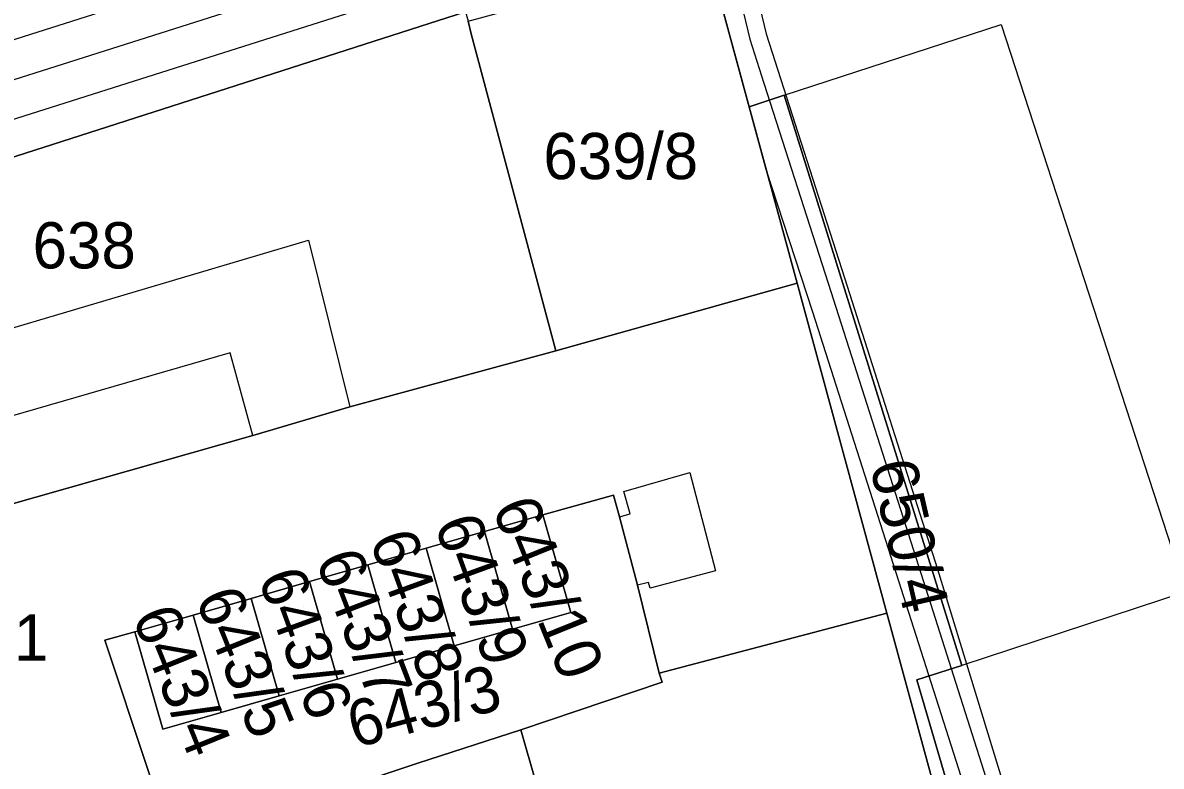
# Model space of a CAD drawing. Extents: x -263423 to -261326, y -1240067 to -1237864.
# Drawn here: x -262973.8 to -262924.58, y -1238861.6 to -1238829.44 of the extents above; entities that cross this region are included whole.
import ezdxf

# ---------------------------------------------------------------- set-up
doc = ezdxf.new("R2010")
doc.units = 0
for name, color, linetype in [('body_kn', 7, 'Continuous'), ('kladpar_druhypozemkov', 7, 'Continuous'), ('kladpar_hranice', 7, 'Continuous'), ('kladpar_parcelnecisla', 7, 'Continuous'), ('kladpar_plochy', 7, 'Continuous'), ('tarchy_linie', 7, 'Continuous'), ('zappar_hrandruhpozemk', 7, 'Continuous')]:
    doc.layers.add(name, color=color, linetype=linetype)

msp = doc.modelspace()

# ---------------------------------------------------------------- linework, layer by layer
at = {"layer": 'body_kn'}
for p, q in [((-262931.51, -1238829.52), (-262931.51, -1238829.52)), ((-262954.41, -1238829.93), (-262954.41, -1238829.93)), ((-262941.66, -1238829.93), (-262941.66, -1238829.93)), ((-262942.37, -1238830.16), (-262942.37, -1238830.16)), ((-262941.76, -1238832.06), (-262941.76, -1238832.06)), ((-262940.88, -1238832.58), (-262940.88, -1238832.58)), ((-262940.88, -1238832.58), (-262940.88, -1238832.58)), ((-262942.4, -1238833.08), (-262942.4, -1238833.08)), ((-262941.66, -1238835.79), (-262941.66, -1238835.79)), ((-262961.45, -1238838.85), (-262961.45, -1238838.85)), ((-262940.32, -1238840.71), (-262940.32, -1238840.71)), ((-262938.99, -1238840.71), (-262938.99, -1238840.71)), ((-262938.27, -1238840.48), (-262938.27, -1238840.48)), ((-262939.64, -1238841.96), (-262939.64, -1238841.96)), ((-262964.84, -1238843.72), (-262964.84, -1238843.72)), ((-262950.76, -1238843.63), (-262950.76, -1238843.63)), ((-262959.66, -1238846.05), (-262959.66, -1238846.05)), ((-262963.85, -1238847.29), (-262963.85, -1238847.29)), ((-262963.85, -1238847.29), (-262963.85, -1238847.29)), ((-262944.97, -1238848.89), (-262944.97, -1238848.89)), ((-262947.81, -1238849.72), (-262947.81, -1238849.72)), ((-262948.27, -1238849.87), (-262948.27, -1238849.87)), ((-262951.32, -1238850.73), (-262951.32, -1238850.73)), ((-262947.54, -1238850.69), (-262947.54, -1238850.69)), ((-262948.01, -1238850.81), (-262948.01, -1238850.81)), ((-262948.01, -1238850.81), (-262948.01, -1238850.81)), ((-262953.84, -1238851.45), (-262953.84, -1238851.45)), ((-262953.84, -1238851.45), (-262953.84, -1238851.45)), ((-262956.36, -1238852.17), (-262956.36, -1238852.17)), ((-262956.36, -1238852.17), (-262956.36, -1238852.17)), ((-262958.88, -1238852.89), (-262958.88, -1238852.89)), ((-262958.88, -1238852.89), (-262958.88, -1238852.89)), ((-262943.86, -1238853.15), (-262943.86, -1238853.15)), ((-262934.26, -1238853.07), (-262934.26, -1238853.07)), ((-262961.4, -1238853.61), (-262961.4, -1238853.61)), ((-262961.4, -1238853.61), (-262961.4, -1238853.61)), ((-262946.75, -1238853.66), (-262946.75, -1238853.66)), ((-262935.93, -1238853.6), (-262935.93, -1238853.6)), ((-262934.97, -1238853.29), (-262934.97, -1238853.29)), ((-262947.22, -1238853.77), (-262947.22, -1238853.77)), ((-262946.68, -1238853.9), (-262946.68, -1238853.9)), ((-262963.92, -1238854.34), (-262963.92, -1238854.34)), ((-262963.92, -1238854.34), (-262963.92, -1238854.34)), ((-262966.44, -1238855.06), (-262966.44, -1238855.06)), ((-262966.44, -1238855.06), (-262966.44, -1238855.06)), ((-262950.11, -1238854.95), (-262950.11, -1238854.95)), ((-262936.44, -1238854.98), (-262936.44, -1238854.98)), ((-262936.44, -1238854.98), (-262936.44, -1238854.98)), ((-262952.63, -1238855.67), (-262952.63, -1238855.67)), ((-262970.25, -1238856.15), (-262970.25, -1238856.15)), ((-262970.25, -1238856.15), (-262970.25, -1238856.15)), ((-262968.96, -1238855.78), (-262968.96, -1238855.78)), ((-262968.96, -1238855.78), (-262968.96, -1238855.78)), ((-262955.15, -1238856.39), (-262955.15, -1238856.39)), ((-262957.67, -1238857.11), (-262957.67, -1238857.11)), ((-262946.29, -1238857.58), (-262946.29, -1238857.58)), ((-262933.2, -1238857.24), (-262933.2, -1238857.24)), ((-262960.19, -1238857.83), (-262960.19, -1238857.83)), ((-262946.16, -1238857.97), (-262946.16, -1238857.97)), ((-262935.15, -1238857.86), (-262935.15, -1238857.86)), ((-262962.71, -1238858.56), (-262962.71, -1238858.56)), ((-262965.23, -1238859.28), (-262965.23, -1238859.28)), ((-262967.75, -1238860), (-262967.75, -1238860)), ((-262952.27, -1238860.02), (-262952.27, -1238860.02)), ((-262952.27, -1238860.02), (-262952.27, -1238860.02)), ((-262956.72, -1238861.46), (-262956.72, -1238861.46))]:
    msp.add_line(p, q, dxfattribs=at)
at = {"layer": 'kladpar_druhypozemkov'}
for p, q in [((-262947.67, -1238834.13), (-262947.67, -1238834.13)), ((-262971.05, -1238837.87), (-262971.05, -1238837.87)), ((-262937.36, -1238848.06), (-262937.36, -1238848.06)), ((-262951.29, -1238851.74), (-262951.29, -1238851.74)), ((-262954, -1238852.49), (-262954, -1238852.49)), ((-262956.55, -1238853.23), (-262956.55, -1238853.23)), ((-262959.14, -1238853.95), (-262959.14, -1238853.95)), ((-262961.65, -1238854.68), (-262961.65, -1238854.68)), ((-262964.29, -1238855.56), (-262964.29, -1238855.56)), ((-262966.95, -1238856.39), (-262966.95, -1238856.39))]:
    msp.add_line(p, q, dxfattribs=at)
at = {"layer": 'kladpar_hranice'}
for points in [[(-262944.17, -1238826.55), (-262874.82, -1238804.01), (-262873.14, -1238809.3), (-262872.28, -1238812.3), (-262870.99, -1238818.35), (-262870.86, -1238819.24), (-262868.5, -1238825.43), (-262917, -1238865.28), (-262929.84, -1238876.02), (-262935.15, -1238857.86), (-262933.2, -1238857.24), (-262940.88, -1238832.58), (-262942.4, -1238833.08), (-262944.17, -1238826.55)], [(-262954.66, -1238828.97), (-262989.17, -1238840.06), (-262992.46, -1238832.31), (-262992.7, -1238831.74), (-262999.35, -1238816.08)], [(-262944.17, -1238826.55), (-262942.4, -1238833.08), (-262940.32, -1238840.71), (-262950.76, -1238843.63), (-262954.41, -1238829.93), (-262954.55, -1238829.37), (-262944.17, -1238826.55)], [(-262954.66, -1238828.97), (-262954.55, -1238829.37), (-262954.41, -1238829.93), (-262950.76, -1238843.63), (-262959.66, -1238846.05), (-262963.85, -1238847.29), (-262985.27, -1238853.38), (-262989.75, -1238841.01), (-262989.37, -1238840.56), (-262989.17, -1238840.06), (-262954.66, -1238828.97)], [(-262917, -1238865.28), (-262930.29, -1238877.3), (-262933.72, -1238864.98), (-262936.44, -1238854.98), (-262940.32, -1238840.71), (-262942.4, -1238833.08), (-262940.88, -1238832.58), (-262933.2, -1238857.24), (-262935.15, -1238857.86), (-262929.84, -1238876.02), (-262917, -1238865.28)], [(-262985.27, -1238853.38), (-262963.85, -1238847.29), (-262959.66, -1238846.05), (-262950.76, -1238843.63), (-262940.32, -1238840.71), (-262936.44, -1238854.98), (-262946.29, -1238857.58), (-262947.22, -1238853.77), (-262948.01, -1238850.81), (-262948.27, -1238849.87), (-262951.32, -1238850.73), (-262953.84, -1238851.45), (-262956.36, -1238852.17), (-262958.88, -1238852.89), (-262961.4, -1238853.61), (-262963.92, -1238854.34), (-262966.44, -1238855.06), (-262968.96, -1238855.78), (-262970.25, -1238856.15), (-262968.39, -1238861.74), (-262967.32, -1238864.94), (-262967.59, -1238865.01), (-262980.11, -1238869.18)], [(-262970.25, -1238856.15), (-262968.96, -1238855.78), (-262967.75, -1238860), (-262965.23, -1238859.28), (-262962.71, -1238858.56), (-262960.19, -1238857.83), (-262957.67, -1238857.11), (-262955.15, -1238856.39), (-262952.63, -1238855.67), (-262950.11, -1238854.95), (-262951.32, -1238850.73), (-262948.27, -1238849.87), (-262948.01, -1238850.81), (-262947.22, -1238853.77), (-262946.29, -1238857.58), (-262946.16, -1238857.97), (-262952.27, -1238860.02), (-262956.72, -1238861.46), (-262966.19, -1238864.64), (-262967.32, -1238864.94), (-262968.39, -1238861.74), (-262970.25, -1238856.15)], [(-262953.84, -1238851.45), (-262951.32, -1238850.73), (-262950.11, -1238854.95), (-262952.63, -1238855.67), (-262953.84, -1238851.45)], [(-262956.36, -1238852.17), (-262953.84, -1238851.45), (-262952.63, -1238855.67), (-262955.15, -1238856.39), (-262956.36, -1238852.17)], [(-262958.88, -1238852.89), (-262956.36, -1238852.17), (-262955.15, -1238856.39), (-262957.67, -1238857.11), (-262958.88, -1238852.89)], [(-262961.4, -1238853.61), (-262958.88, -1238852.89), (-262957.67, -1238857.11), (-262960.19, -1238857.83), (-262961.4, -1238853.61)], [(-262963.92, -1238854.34), (-262961.4, -1238853.61), (-262960.19, -1238857.83), (-262962.71, -1238858.56), (-262963.92, -1238854.34)], [(-262966.44, -1238855.06), (-262963.92, -1238854.34), (-262962.71, -1238858.56), (-262965.23, -1238859.28), (-262966.44, -1238855.06)], [(-262968.96, -1238855.78), (-262966.44, -1238855.06), (-262965.23, -1238859.28), (-262967.75, -1238860), (-262968.96, -1238855.78)], [(-262936.44, -1238854.98), (-262933.72, -1238864.98), (-262930.29, -1238877.3), (-262929.44, -1238880.34), (-262930.27, -1238880.84), (-262933.4, -1238881.74), (-262934.75, -1238877.17), (-262936.59, -1238870.92), (-262937.71, -1238867.11), (-262949.11, -1238870.58), (-262950.97, -1238864.55), (-262952.27, -1238860.02), (-262946.16, -1238857.97), (-262946.29, -1238857.58), (-262936.44, -1238854.98)], [(-262952.27, -1238860.02), (-262950.97, -1238864.55), (-262949.11, -1238870.58), (-262947.74, -1238875), (-262947.12, -1238876.85), (-262944.57, -1238885.07), (-262958.17, -1238889.17), (-262962.22, -1238877.19), (-262964.7, -1238869.22), (-262966.19, -1238864.64), (-262956.72, -1238861.46), (-262952.27, -1238860.02)]]:
    msp.add_lwpolyline(points, dxfattribs=at)
at = {"layer": 'kladpar_plochy'}
for points in [[(-262944.17, -1238826.55), (-262874.82, -1238804.01), (-262873.14, -1238809.3), (-262872.28, -1238812.3), (-262870.99, -1238818.35), (-262870.86, -1238819.24), (-262868.5, -1238825.43), (-262917, -1238865.28), (-262929.84, -1238876.02), (-262935.15, -1238857.86), (-262933.2, -1238857.24), (-262940.88, -1238832.58), (-262942.4, -1238833.08)], [(-262944.17, -1238826.55), (-262942.4, -1238833.08), (-262940.32, -1238840.71), (-262950.76, -1238843.63), (-262954.41, -1238829.93), (-262954.55, -1238829.37)], [(-262954.66, -1238828.97), (-262954.55, -1238829.37), (-262954.41, -1238829.93), (-262950.76, -1238843.63), (-262959.66, -1238846.05), (-262963.85, -1238847.29), (-262985.27, -1238853.38), (-262989.75, -1238841.01), (-262989.37, -1238840.56), (-262989.17, -1238840.06)], [(-262917, -1238865.28), (-262930.29, -1238877.3), (-262933.72, -1238864.98), (-262936.44, -1238854.98), (-262940.32, -1238840.71), (-262942.4, -1238833.08), (-262940.88, -1238832.58), (-262933.2, -1238857.24), (-262935.15, -1238857.86), (-262929.84, -1238876.02)], [(-262970.25, -1238856.15), (-262968.96, -1238855.78), (-262967.75, -1238860), (-262965.23, -1238859.28), (-262962.71, -1238858.56), (-262960.19, -1238857.83), (-262957.67, -1238857.11), (-262955.15, -1238856.39), (-262952.63, -1238855.67), (-262950.11, -1238854.95), (-262951.32, -1238850.73), (-262948.27, -1238849.87), (-262948.01, -1238850.81), (-262947.22, -1238853.77), (-262946.29, -1238857.58), (-262946.16, -1238857.97), (-262952.27, -1238860.02), (-262956.72, -1238861.46), (-262966.19, -1238864.64), (-262967.32, -1238864.94), (-262968.39, -1238861.74)], [(-262953.84, -1238851.45), (-262951.32, -1238850.73), (-262950.11, -1238854.95), (-262952.63, -1238855.67)], [(-262956.36, -1238852.17), (-262953.84, -1238851.45), (-262952.63, -1238855.67), (-262955.15, -1238856.39)], [(-262958.88, -1238852.89), (-262956.36, -1238852.17), (-262955.15, -1238856.39), (-262957.67, -1238857.11)], [(-262961.4, -1238853.61), (-262958.88, -1238852.89), (-262957.67, -1238857.11), (-262960.19, -1238857.83)], [(-262963.92, -1238854.34), (-262961.4, -1238853.61), (-262960.19, -1238857.83), (-262962.71, -1238858.56)], [(-262966.44, -1238855.06), (-262963.92, -1238854.34), (-262962.71, -1238858.56), (-262965.23, -1238859.28)], [(-262968.96, -1238855.78), (-262966.44, -1238855.06), (-262965.23, -1238859.28), (-262967.75, -1238860)], [(-262936.44, -1238854.98), (-262933.72, -1238864.98), (-262930.29, -1238877.3), (-262929.44, -1238880.34), (-262930.27, -1238880.84), (-262933.4, -1238881.74), (-262934.75, -1238877.17), (-262936.59, -1238870.92), (-262937.71, -1238867.11), (-262949.11, -1238870.58), (-262950.97, -1238864.55), (-262952.27, -1238860.02), (-262946.16, -1238857.97), (-262946.29, -1238857.58)], [(-262952.27, -1238860.02), (-262950.97, -1238864.55), (-262949.11, -1238870.58), (-262947.74, -1238875), (-262947.12, -1238876.85), (-262944.57, -1238885.07), (-262958.17, -1238889.17), (-262962.22, -1238877.19), (-262964.7, -1238869.22), (-262966.19, -1238864.64), (-262956.72, -1238861.46)]]:
    msp.add_lwpolyline(points, close=True, dxfattribs=at)
for points in [[(-262954.66, -1238828.97), (-262989.17, -1238840.06), (-262992.46, -1238832.31), (-262992.7, -1238831.74), (-262999.35, -1238816.08)], [(-262985.27, -1238853.38), (-262963.85, -1238847.29), (-262959.66, -1238846.05), (-262950.76, -1238843.63), (-262940.32, -1238840.71), (-262936.44, -1238854.98), (-262946.29, -1238857.58), (-262947.22, -1238853.77), (-262948.01, -1238850.81), (-262948.27, -1238849.87), (-262951.32, -1238850.73), (-262953.84, -1238851.45), (-262956.36, -1238852.17), (-262958.88, -1238852.89), (-262961.4, -1238853.61), (-262963.92, -1238854.34), (-262966.44, -1238855.06), (-262968.96, -1238855.78), (-262970.25, -1238856.15), (-262968.39, -1238861.74), (-262967.32, -1238864.94), (-262967.59, -1238865.01), (-262980.11, -1238869.18)]]:
    msp.add_lwpolyline(points, dxfattribs=at)
at = {"layer": 'tarchy_linie'}
for points in [[(-262990.44, -1238837.06), (-262859.44, -1238795.46), (-262824.76, -1238779.85), (-262822.74, -1238779.25)], [(-262859.72, -1238797.28), (-262989.8, -1238838.58), (-262990.44, -1238837.06), (-262991.09, -1238835.53), (-262860.03, -1238793.92)], [(-262942.77, -1238825.3), (-262941.66, -1238829.93), (-262938.27, -1238840.48), (-262934.26, -1238853.07), (-262929.04, -1238870.12), (-262927.84, -1238874.58), (-262930.38, -1238876.96), (-262930.62, -1238876.13), (-262930.91, -1238875.06), (-262929.8, -1238874.02), (-262931.94, -1238866.11), (-262935.93, -1238853.6), (-262939.64, -1238841.96), (-262941.66, -1238835.79), (-262944.17, -1238826.55), (-262944.26, -1238826.57), (-262944.43, -1238825.82), (-262943.48, -1238825.52), (-262942.77, -1238825.3)], [(-262943.48, -1238825.52), (-262942.37, -1238830.16), (-262941.76, -1238832.06), (-262938.99, -1238840.71), (-262934.97, -1238853.29), (-262930.97, -1238865.85), (-262929.67, -1238870.68), (-262928.68, -1238874.35), (-262930.62, -1238876.13)]]:
    msp.add_lwpolyline(points, dxfattribs=at)
at = {"layer": 'zappar_hrandruhpozemk'}
for p, q in [((-262940.88, -1238832.58), (-262931.51, -1238829.52)), ((-262931.51, -1238829.52), (-262923.52, -1238854.06)), ((-262964.84, -1238843.72), (-262976.47, -1238847.08)), ((-262963.85, -1238847.29), (-262964.84, -1238843.72)), ((-262947.81, -1238849.72), (-262944.97, -1238848.89)), ((-262944.97, -1238848.89), (-262943.86, -1238853.15)), ((-262943.86, -1238853.15), (-262946.68, -1238853.9)), ((-262923.52, -1238854.06), (-262933.2, -1238857.24))]:
    msp.add_line(p, q, dxfattribs=at)
for points in [[(-262976.47, -1238847.08), (-262977.4, -1238843.57), (-262961.45, -1238838.85), (-262959.66, -1238846.05)], [(-262948.01, -1238850.81), (-262947.54, -1238850.69), (-262947.81, -1238849.72)], [(-262946.68, -1238853.9), (-262946.75, -1238853.66), (-262947.22, -1238853.77)]]:
    msp.add_lwpolyline(points, dxfattribs=at)

# ---------------------------------------------------------------- texts
at = {"layer": 'kladpar_parcelnecisla'}
for s, p in [('639/8', (-262951.295, -1238836.21)), ('638', (-262973.375, -1238840.07)), ('643/1', (-262979.392, -1238857.03))]:
    msp.add_text(s, height=2, dxfattribs=at).set_placement(p)
for s, rotation, p in [('650/4', 283, (-262937.192, -1238848.565)), ('643/10', 292, (-262953.531, -1238850.433)), ('643/9', 290, (-262956.026, -1238851.13)), ('643/8', 290, (-262958.824, -1238851.808)), ('643/7', 291, (-262961.161, -1238852.676)), ('643/6', 290, (-262963.646, -1238853.45)), ('643/5', 292, (-262966.359, -1238854.344)), ('643/4', 292, (-262969.089, -1238855.135)), ('643/3', 15, (-262959.44, -1238860.824))]:
    msp.add_text(s, height=2, rotation=rotation, dxfattribs=at).set_placement(p)

doc.saveas('drawing.dxf')
